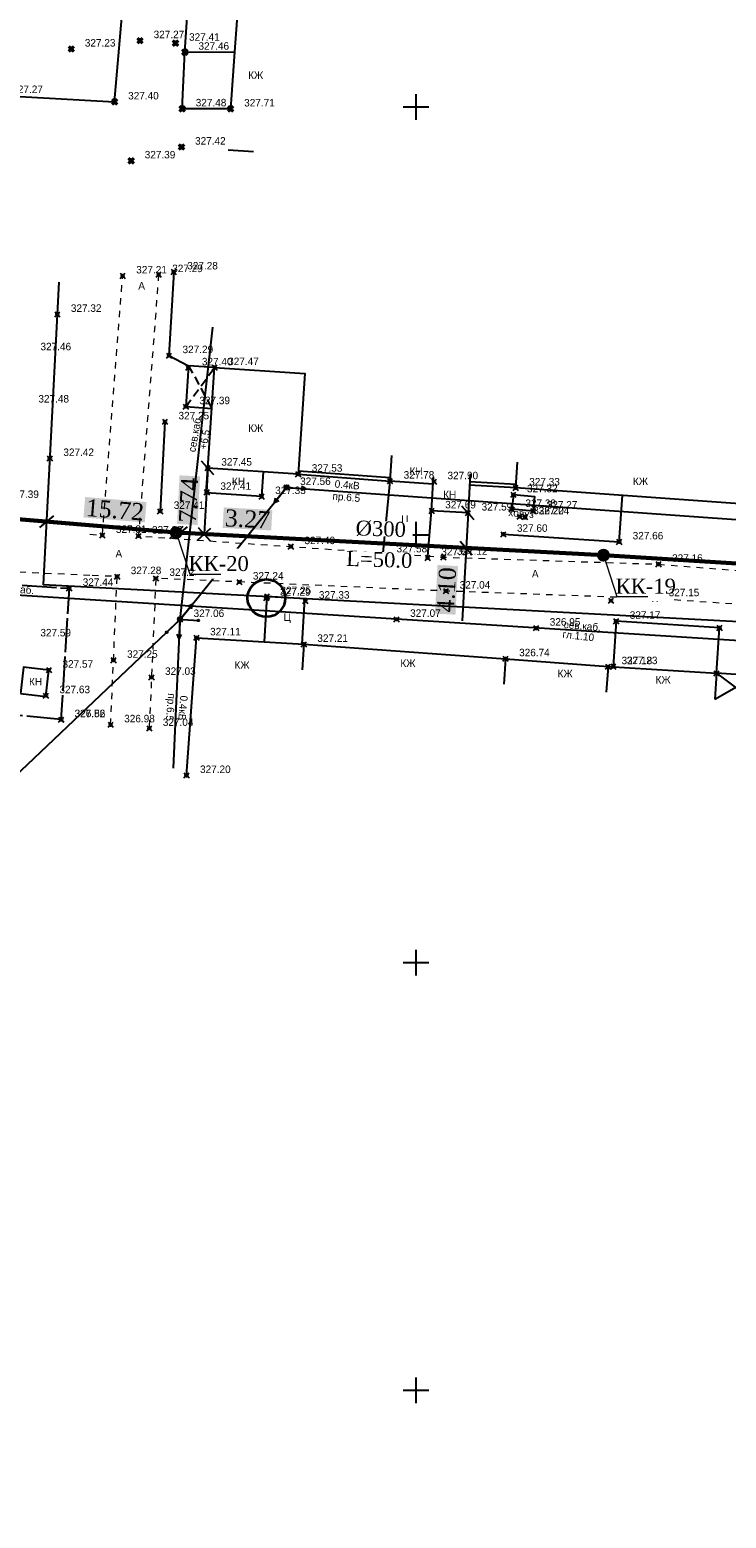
# Model space of a CAD drawing. Header units: metres. Extents: x 703769 to 722343, y 4313031 to 4317457.
# Tile 370 of 409: x 708383 to 708465, y 4316164 to 4316337. Entities that reach past the tile are written whole.
import ezdxf
from ezdxf import colors
from ezdxf.entities.mleader import LeaderData, LeaderLine
from ezdxf.math import Vec2, Vec3

# ---------------------------------------------------------------- set-up
doc = ezdxf.new("R2010")
doc.units = ezdxf.units.M
doc.header["$LTSCALE"] = 0.5
doc.header["$PDMODE"] = 35
doc.header["$PDSIZE"] = 0.3
for name, pattern in [('Auto_Street_NotBorder_Line_m1', [3, 1.5, -1.5]), ('ДОРОГИ_СТРОЯЩ', [9, 8, -1]), ('НАВЕС_ОПОРЫ', [3, 2, -1])]:
    doc.linetypes.add(name, pattern=pattern)
for name, color, linetype in [('(001) Сетка', 92, 'Continuous'), ('(004) Точки рельефа', 7, 'Continuous'), ('(007) Здания', 7, 'Continuous'), ('(017) Канализация', 33, 'KANALIS_K_1'), ('(019) Связь', 3, 'ИК_КАБ_СВЯЗИ'), ('(022) Возд. Линии', 7, 'Continuous'), ('(025) Дорога', 7, 'Continuous'), ('(027) Гидрография', 7, 'Continuous'), ('(040) Ограда', 7, 'Continuous')]:
    doc.layers.add(name, color=color, linetype=linetype)
doc.layers.add('AUTO#_ROADS_EXIST_L', color=7, linetype='Continuous', lineweight=15, true_color=0x000000)
for name, color, linetype, lineweight in [('HK1', 36, 'Continuous', 60), ('ВК_В1', 134, 'Continuous', 40), ('ВОДОПРОВОД текст', 7, 'Continuous', 50)]:
    doc.layers.add(name, color=color, linetype=linetype, lineweight=lineweight)
doc.styles.add('BM-431', font='txt')
doc.styles.add('D-431', font='txt')
doc.styles.add('Interproekt', font='isocpeur.ttf', dxfattribs={"width": 0.95, "oblique": 15})
doc.styles.add('P-131', font='txt')
doc.styles.get("Standard").update_dxf_attribs({"font": 'times.ttf'})
doc.styles.add('Times New Roman', font='times.ttf')
doc.linetypes.add('KANALIS_K_1', pattern='A,1,[">",Standard,S=1.8,R=0,X=-0.9,Y=-0.9],3,-1,["К",Standard,S=1.8,R=0,X=-0.9,Y=-0.9],-1,10', length=16)
doc.linetypes.add('ИК_КАБ_СВЯЗИ', pattern='A,4,["o",Standard,S=0.5,R=0,X=0,Y=-0.125],4,-2', length=10)
doc.linetypes.add('ОГРАДА_ГЛИН', pattern='A,4,["|",Standard,S=0.8,R=0,X=0,Y=-0.8],0.5,["|",Standard,S=0.8,R=0,X=0,Y=-0.8],3.5', length=8)
doc.linetypes.add('ОГРАДА_К_ПРОВ', pattern='A,1.25,-0.75,["+",Standard,S=1.5,R=0,X=0,Y=-0.75],-1.7,1.25', length=4.95)
doc.linetypes.add('ОГРАДА_М_1М', pattern='A,2.5,["о",Standard,S=1,R=0,X=0,Y=-0.35],0.5,["0",Standard,S=0.5,R=0,X=-0.3,Y=-0.25],2.5', length=5.5)
doc.dimstyles.new('300', dxfattribs={"dimtxt": 2, "dimasz": 1.5, "dimexe": 0, "dimexo": 0, "dimgap": 1, "dimtad": 1, "dimzin": 0, "dimdsep": 46, "dimtxsty": 'Standard', "dimblk": 'OBLIQUE', "dimcen": 0, "dimclrd": 1, "dimclre": 1, "dimclrt": 1, "dimadec": 1, "dimazin": 0, "dimtfac": 1, "dimtofl": 0, "dimtmove": 0, "dimatfit": 3, "dimfxl": 3, "dimtfill": 2, "dimtfillclr": 7, "dimtolj": 1, "dimtzin": 0, "dimlwd": 25, "dimlwe": -1, "dimarcsym": 0})

# ---------------------------------------------------------------- blocks, each defined once
blk = doc.blocks.new('S1')
at = {"layer": '(022) Возд. Линии'}
for p, q in [((-2, 0), (-1.5, 0.25)), ((-2, 0), (-1.5, -0.25)), ((0, 0), (-2, 0))]:
    blk.add_line(p, q, dxfattribs=at)
blk = doc.blocks.new('S2')
at = {"layer": '(022) Возд. Линии'}
for p, q in [((0, 0), (2, 0)), ((2, 0), (1.5, 0.25)), ((2, 0), (1.5, -0.25))]:
    blk.add_line(p, q, dxfattribs=at)
blk = doc.blocks.new('SS')
at = {"layer": '(022) Возд. Линии'}
blk.add_circle((0, 0), 0.25, dxfattribs=at)
blk = doc.blocks.new('sv')
at = {"layer": '(022) Возд. Линии'}
blk.add_circle((0, 0), 0.25, dxfattribs=at)
blk = doc.blocks.new('s3')
at = {"layer": '(022) Возд. Линии'}
h = blk.add_hatch(dxfattribs=at)
h.set_pattern_fill('ANSI31', color=256, scale=0.01, angle=180, style=0)
h.set_pattern_definition([(225, (0.1, 0), (0.02245064, -0.02245064), [])])
edge = h.paths.add_edge_path()
edge.add_arc((-1.9, 0), 0.1, 0, 360)
blk.add_lwpolyline([(0, 0), (-2, 0)], dxfattribs=at)
blk.add_circle((-1.9, 0), 0.1, dxfattribs=at)
blk = doc.blocks.new('s4')
at = {"layer": '(022) Возд. Линии'}
h = blk.add_hatch(dxfattribs=at)
h.set_pattern_fill('ANSI31', color=256, scale=0.01, style=0)
h.set_pattern_definition([(45, (-0.1, 0), (-0.02245064, 0.02245064), [])])
edge = h.paths.add_edge_path()
edge.add_arc((1.9, 0), 0.1, 0, 360)
blk.add_lwpolyline([(0, 0), (2, 0)], dxfattribs=at)
blk.add_circle((1.9, 0), 0.1, dxfattribs=at)
blk = doc.blocks.new('Setka')
at = {"layer": '(001) Сетка'}
for p, q in [((-1.5, 0), (1.5, 0)), ((0, 1.5), (0, -1.5))]:
    blk.add_line(p, q, dxfattribs=at)
blk = doc.blocks.new('_Dot')
at = {"color": 0, "linetype": 'ByBlock', "lineweight": -2}
blk.add_line((-0.5, 0), (-1, 0), dxfattribs=at)
at = {"color": 0, "linetype": 'ByBlock', "const_width": 0.5}
blk.add_lwpolyline([(-0.25, 0, 1), (0.25, 0, 1)], format="xyb", close=True, dxfattribs=at)
blk = doc.blocks.new('A$C462cf302')
at = {"layer": '(007) Здания', "flags": 128}
for points, elevation in [([(35.09, 57.57), (33.87, 42.08), (33.35, 34.7), (32.88, 28.05)], -0.05), ([(32.58, 23.25), (35.57, 23.07)], -0.16)]:
    blk.add_lwpolyline(points, dxfattribs=dict(at, elevation=elevation))
at = {"layer": '(040) Ограда', "linetype": 'ОГРАДА_К_ПРОВ', "elevation": -0.27, "flags": 128}
blk.add_lwpolyline([(-4.92, 30.22), (19.32, 28.87), (20.88, 46.83), (17.19, 47.36), (19.13, 62.71), (19.13, 67.05), (-0.94, 69.61), (-4.92, 30.22)], dxfattribs=at)
at = {"layer": '(040) Ограда', "linetype": 'ОГРАДА_М_1М', "elevation": -0.05, "flags": 128}
for points in [[(27.53, 34.67), (29.07, 57.99), (34.97, 57.58)], [(32.88, 28.05), (27.21, 28.06), (27.53, 34.67), (33.35, 34.7)]]:
    blk.add_lwpolyline(points, dxfattribs=at)
at = {"color": 0, "linetype": 'ByBlock', "lineweight": -2, "transparency": 16777216}
for p in [(14.25, 35.05, -0.21), (22.29, 36.03, -0.17), (26.44, 35.73, -0.03), (27.53, 34.67, 0.02), (19.32, 28.87, -0.04), (27.21, 28.06, 0.04), (32.88, 28.05, 0.27), (27.14, 23.59, -0.02), (21.26, 21.98, -0.05)]:
    blk.add_point(p, dxfattribs=at)
at = {"layer": '(004) Точки рельефа', "style": 'D-431'}
for s, p in [('327.27', (23.88, 36.31, -0.17)), ('327.41', (28.02, 36.01, -0.03)), ('327.23', (15.84, 35.33, -0.21)), ('327.46', (29.12, 34.96, 0.02)), ('327.27', (7.36, 29.9, -0.17)), ('327.40', (20.9, 29.15, -0.04)), ('327.48', (28.8, 28.34, 0.04)), ('327.71', (34.46, 28.33, 0.27)), ('327.42', (28.72, 23.87, -0.02)), ('327.39', (22.84, 22.26, -0.05))]:
    blk.add_text(s, height=0.875, dxfattribs=at).set_placement(p)
at = {"layer": '(007) Здания', "style": 'P-131'}
blk.add_text('КЖ', height=0.88, dxfattribs=at).set_placement((34.92, 31.54, -327.44))
blk = doc.blocks.new('_Oblique')
at = {"color": 0, "linetype": 'ByBlock', "lineweight": -2}
blk.add_line((-0.5, -0.5), (0.5, 0.5), dxfattribs=at)
blk = doc.blocks.new('*D517')
at = {"color": 1, "lineweight": 25, "transparency": 16777216}
blk.add_line((708404.13, 4316286.25), (708403.72, 4316278.52), dxfattribs=at)
at = {"layer": 'Defpoints', "color": 0, "lineweight": 40, "transparency": 16777216}
for p in [(708404.13, 4316286.25, 327.45), (708403.72, 4316278.52), (708403.72, 4316278.52)]:
    blk.add_point(p, dxfattribs=at)
at = {"color": 1, "lineweight": 25, "transparency": 16777216, "xscale": 1.5, "yscale": 1.5, "zscale": 1.5}
for p, rotation in [((708404.13, 4316286.25), 86.97516001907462), ((708403.72, 4316278.52), 266.9751600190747)]:
    blk.add_blockref('_Oblique', p, dxfattribs=dict(at, rotation=rotation))
at = {"color": 1, "lineweight": 40, "transparency": 16777216, "insert": (708401.91, 4316282.49), "char_height": 2, "attachment_point": 5, "rotation": 86.9752, "bg_fill": 1, "box_fill_scale": 1.1, "bg_fill_color": 7, "bg_fill_true_color": 16777215, "bg_fill_transparency": 0}
blk.add_mtext('\\A1;7.74', dxfattribs=at)
blk = doc.blocks.new('*D518')
at = {"color": 1, "lineweight": 25, "transparency": 16777216}
for p, q in [((708400.45, 4316278.69), (708403.72, 4316278.52)), ((708403.72, 4316278.52), (708412.13, 4316278.08))]:
    blk.add_line(p, q, dxfattribs=at)
at = {"layer": 'Defpoints', "color": 0, "lineweight": 40, "transparency": 16777216}
for p in [(708400.45, 4316278.69, 732.38), (708403.72, 4316278.52), (708403.72, 4316278.52)]:
    blk.add_point(p, dxfattribs=at)
at = {"color": 1, "lineweight": 25, "transparency": 16777216, "xscale": 1.5, "yscale": 1.5, "zscale": 1.5}
for p, rotation in [((708400.45, 4316278.69), 176.9751600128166), ((708403.72, 4316278.52), 356.9751600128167)]:
    blk.add_blockref('_Oblique', p, dxfattribs=dict(at, rotation=rotation))
at = {"color": 1, "lineweight": 40, "transparency": 16777216, "insert": (708408.78, 4316280.28), "char_height": 2, "attachment_point": 5, "rotation": 356.9752, "bg_fill": 1, "box_fill_scale": 1.1, "bg_fill_color": 7, "bg_fill_true_color": 16777215, "bg_fill_transparency": 0}
blk.add_mtext('\\A1;3.27', dxfattribs=at)
blk = doc.blocks.new('*D537')
at = {"color": 1, "lineweight": 25, "transparency": 16777216}
blk.add_line((708385.29, 4316279.98), (708400.95, 4316278.69), dxfattribs=at)
at = {"layer": 'Defpoints', "color": 0, "lineweight": 40, "transparency": 16777216}
for p in [(708385.29, 4316279.98), (708400.95, 4316278.69), (708400.95, 4316278.69)]:
    blk.add_point(p, dxfattribs=at)
at = {"color": 1, "lineweight": 25, "transparency": 16777216, "xscale": 1.5, "yscale": 1.5, "zscale": 1.5}
for p, rotation in [((708385.29, 4316279.98), 175.3010355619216), ((708400.95, 4316278.69), 355.3010355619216)]:
    blk.add_blockref('_Oblique', p, dxfattribs=dict(at, rotation=rotation))
at = {"color": 1, "lineweight": 40, "transparency": 16777216, "insert": (708393.29, 4316281.35), "char_height": 2, "attachment_point": 5, "rotation": 355.301, "bg_fill": 1, "box_fill_scale": 1.1, "bg_fill_color": 7, "bg_fill_true_color": 16777215, "bg_fill_transparency": 0}
blk.add_mtext('\\A1;15.72', dxfattribs=at)
blk = doc.blocks.new('*D589')
at = {"color": 1, "lineweight": 25, "transparency": 16777216}
for p, q in [((708434.56, 4316281), (708434.34, 4316276.9)), ((708434.34, 4316276.9), (708433.89, 4316268.4))]:
    blk.add_line(p, q, dxfattribs=at)
at = {"layer": 'Defpoints', "color": 0, "lineweight": 40, "transparency": 16777216}
for p in [(708434.56, 4316281, 327.39), (708434.34, 4316276.9), (708434.34, 4316276.9)]:
    blk.add_point(p, dxfattribs=at)
at = {"color": 1, "lineweight": 25, "transparency": 16777216, "xscale": 1.5, "yscale": 1.5, "zscale": 1.5}
for p, rotation in [((708434.56, 4316281), 86.97516001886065), ((708434.34, 4316276.9), 266.9751600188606)]:
    blk.add_blockref('_Oblique', p, dxfattribs=dict(at, rotation=rotation))
at = {"color": 1, "lineweight": 40, "transparency": 16777216, "insert": (708432.06, 4316272.01), "char_height": 2, "attachment_point": 5, "rotation": 86.9752, "bg_fill": 1, "box_fill_scale": 1.1, "bg_fill_color": 7, "bg_fill_true_color": 16777215, "bg_fill_transparency": 0}
blk.add_mtext('\\A1;4.10', dxfattribs=at)

msp = doc.modelspace()

# ---------------------------------------------------------------- linework, layer by layer
at = {"layer": '(007) Здания', "flags": 128}
for points, elevation in [([(708404.934, 4316298), (708401.89, 4316298.205), (708401.568, 4316293.426), (708404.612, 4316293.221)], 327.172), ([(708430.484, 4316284.354), (708425.445, 4316284.725), (708425.665, 4316287.717)], 327.232), ([(708410.623, 4316285.812), (708410.428, 4316282.925), (708403.947, 4316283.362), (708404.141, 4316286.249)], 327.232), ([(708434.823, 4316285.556), (708434.557, 4316280.997), (708430.303, 4316281.245), (708430.536, 4316285.238)], 327.395), ([(708470.921, 4316284.729), (708470.706, 4316281.737), (708440.124, 4316283.934), (708440.339, 4316286.926)], 327.031), ([(708401.647, 4316250.323), (708402.821, 4316266.411), (708415.357, 4316265.649), (708415.175, 4316262.654)], 326.904), ([(708415.357, 4316265.649), (708438.943, 4316263.964), (708438.729, 4316260.971)], 326.904), ([(708438.943, 4316263.964), (708450.918, 4316263.033), (708450.685, 4316260.042)], 326.45), ([(708450.918, 4316263.033), (708463.612, 4316262.263), (708463.418, 4316259.227)], 326.45), ([(708463.418, 4316259.227), (708468.213, 4316261.963), (708463.612, 4316262.262), (708468.018, 4316258.969)], 326.45)]:
    msp.add_lwpolyline(points, dxfattribs=dict(at, elevation=elevation))
at = {"layer": '(007) Здания', "linetype": 'НАВЕС_ОПОРЫ'}
for points, elevation in [([(708401.568, 4316293.426), (708404.934, 4316298)], 327.095), ([(708401.89, 4316298.205), (708404.612, 4316293.221)], 327.172)]:
    msp.add_lwpolyline(points, dxfattribs=dict(at, elevation=elevation))
at = {"layer": '(007) Здания', "elevation": 327.232, "flags": 128}
msp.add_lwpolyline([(708414.703, 4316285.537), (708404.141, 4316286.249), (708404.934, 4316298), (708415.496, 4316297.288)], close=True, dxfattribs=at)
at = {"layer": '(007) Здания', "elevation": 327.331}
msp.add_lwpolyline([(708382.231, 4316259.889), (708385.206, 4316259.539), (708385.57, 4316262.634), (708382.595, 4316262.984)], close=True, dxfattribs=at)
at = {"layer": '(017) Канализация', "linetype": 'KANALIS_K_1', "elevation": 327.647, "flags": 128}
msp.add_lwpolyline([(708386.745, 4316307.984), (708384.906, 4316272.645), (708644.933, 4316258.79), (708692.077, 4316256.54), (708746.151, 4316255.558), (708878.277, 4316249.202)], dxfattribs=at)
at = {"layer": '(019) Связь', "color": 0, "linetype": 'Continuous', "elevation": 325.431, "flags": 128}
msp.add_lwpolyline([(708358.134, 4316229.662), (708358.25, 4316228.054), (708400.891, 4316268.554), (708404.726, 4316302.724)], dxfattribs=at)
at = {"layer": '(019) Связь', "elevation": 327.19, "flags": 128}
msp.add_lwpolyline([(708847.338, 4316246.716), (708654.543, 4316254.172), (708654.543, 4316254.172), (708376.161, 4316271.726), (708358.891, 4316272.529)], dxfattribs=at)
at = {"layer": '(022) Возд. Линии', "elevation": 327.971, "flags": 128}
msp.add_lwpolyline([(708400.131, 4316251.185), (708400.891, 4316268.554), (708413.342, 4316283.981), (708513.516, 4316276.846), (708543.412, 4316275.01), (708551.003, 4316276.504)], dxfattribs=at)
at = {"layer": '(025) Дорога'}
for points, elevation in [([(708424.637, 4316276.321), (708425.445, 4316284.725)], 327.29), ([(708429.864, 4316275.958), (708430.303, 4316281.245)], 327.346), ([(708415.178, 4316265.66), (708415.5, 4316270.959), (708411.051, 4316271.23), (708410.729, 4316265.93)], 326.955)]:
    msp.add_lwpolyline(points, dxfattribs=dict(at, elevation=elevation))
at = {"layer": '(025) Дорога', "linetype": 'ДОРОГИ_СТРОЯЩ', "elevation": 327.227, "flags": 128}
msp.add_lwpolyline([(708386.975, 4316256.845), (708364.314, 4316259.172), (708365.909, 4316273.726), (708387.933, 4316272.195), (708386.975, 4316256.845)], dxfattribs=at)
at = {"layer": '(027) Гидрография', "color": 0, "linetype": 'ByBlock', "elevation": 327.023}
msp.add_lwpolyline([(708439.86, 4316283.132), (708439.687, 4316281.495), (708442.173, 4316281.232), (708442.346, 4316282.868)], close=True, dxfattribs=at)
at = {"layer": '(040) Ограда', "linetype": 'ОГРАДА_М_1М', "flags": 128}
for points, elevation in [([(708400.152, 4316309.176), (708399.6, 4316299.389), (708401.89, 4316298.205)], 326.983), ([(708399.13, 4316291.656), (708398.569, 4316281.195)], 326.957), ([(708438.685, 4316278.51), (708452.214, 4316277.621), (708452.603, 4316283.037)], 327.309), ([(708463.612, 4316262.263), (708463.957, 4316267.564), (708451.875, 4316268.351), (708451.53, 4316263.049)], 326.45)]:
    msp.add_lwpolyline(points, dxfattribs=dict(at, elevation=elevation))
at = {"layer": '(040) Ограда', "flags": 128}
for points, elevation in [([(708414.702, 4316285.516), (708425.445, 4316284.725)], 327.232), ([(708440.147, 4316284.333), (708434.77, 4316284.647)], 327.031)]:
    msp.add_lwpolyline(points, dxfattribs=dict(at, elevation=elevation))
at = {"layer": '(040) Ограда', "linetype": 'ОГРАДА_ГЛИН', "flags": 128}
for points, elevation in [([(708414.729, 4316285.915), (708425.474, 4316285.124)], 327.232), ([(708440.124, 4316283.934), (708434.746, 4316284.247)], 327.031)]:
    msp.add_lwpolyline(points, dxfattribs=dict(at, elevation=elevation))
at = {"color": 36, "lineweight": 60, "flags": 128}
msp.add_lwpolyline([(708849.979, 4316259.016), (708779.419, 4316261.757), (708724.333, 4316263.099), (708650.082, 4316265.305), (708650.082, 4316265.305), (708634.483, 4316265.636), (708600.134, 4316267.477), (708550.208, 4316270.192), (708500.283, 4316272.931), (708450.381, 4316276.057), (708450.381, 4316276.057), (708400.454, 4316278.695), (708400.454, 4316278.695), (708352.334, 4316282.781), (708360.071, 4316372.218), (708380.369, 4316371.429)], dxfattribs=at)
at = {"color": 2, "lineweight": 35}
msp.add_circle((708410.989, 4316271.047, 326.994), 2.196, dxfattribs=at)
at = {"color": 0, "linetype": 'ByBlock', "lineweight": -2, "transparency": 16777216}
for p in [(708394.193, 4316308.712, 327.212), (708398.393, 4316308.86, 327.291), (708400.152, 4316309.176, 327.278), (708386.549, 4316304.223, 327.318), (708399.6, 4316299.389, 327.287), (708401.866, 4316297.97, 327.395), (708404.934, 4316298, 327.467), (708401.568, 4316293.426, 327.39), (708399.13, 4316291.656, 327.252), (708385.672, 4316287.375, 327.416), (708404.132, 4316286.25, 327.448), (708414.703, 4316285.537, 327.527), (708404.025, 4316283.423, 327.411), (708413.342, 4316283.981, 327.563), (708425.445, 4316284.725, 327.782), (708430.571, 4316284.652, 327.901), (708440.124, 4316283.934, 327.326), (708410.428, 4316282.925, 327.351), (708439.86, 4316283.132, 327.318), (708398.569, 4316281.195, 327.413), (708430.303, 4316281.245, 327.69), (708434.557, 4316280.997, 327.59), (708439.678, 4316281.414, 327.377), (708440.592, 4316280.558, 326.197), (708441.22, 4316280.546, 327.235), (708442.173, 4316281.232, 327.27), (708391.812, 4316278.39, 327.314), (708396.033, 4316278.305, 327.38), (708438.685, 4316278.51, 327.604), (708413.852, 4316277.069, 327.4), (708452.214, 4316277.621, 327.656), (708424.616, 4316276.105, 327.585), (708429.847, 4316275.757, 327.641), (708431.67, 4316275.833, 327.122), (708456.821, 4316275.006, 327.165), (708393.545, 4316273.561, 327.275), (708398.067, 4316273.362, 327.208), (708407.824, 4316272.933, 327.242), (708387.933, 4316272.195, 327.444), (708411.051, 4316271.23, 327.25), (708431.989, 4316271.87, 327.035), (708410.989, 4316271.047, 327.289), (708415.538, 4316270.705, 327.326), (708451.272, 4316270.741, 327.138), (708456.42, 4316270.982, 327.152), (708400.891, 4316268.554, 327.055), (708426.202, 4316268.57, 327.073), (708451.875, 4316268.351, 327.169), (708402.821, 4316266.411, 327.114), (708442.521, 4316267.541, 326.954), (708463.948, 4316267.565, 327.168), (708415.357, 4316265.649, 327.212), (708385.57, 4316262.634, 327.573), (708393.115, 4316263.788, 327.251), (708438.943, 4316263.964, 326.745), (708450.918, 4316263.033, 327.184), (708451.53, 4316263.049, 327.232), (708397.558, 4316261.787, 327.03), (708463.603, 4316262.263, 327.285), (708385.209, 4316259.644, 327.634), (708386.975, 4316256.845, 327.522), (708386.995, 4316256.848, 326.865), (708392.783, 4316256.244, 326.982), (708397.296, 4316255.823, 327.043), (708401.647, 4316250.323, 327.199)]:
    msp.add_point(p, dxfattribs=at)
at = {"layer": 'AUTO#_ROADS_EXIST_L', "linetype": 'Auto_Street_NotBorder_Line_m1', "lineweight": 15, "flags": 128}
for points, elevation in [([(708390.37, 4316278.508), (708391.812, 4316278.39), (708394.193, 4316308.712)], -0.295), ([(708398.393, 4316308.86), (708396.033, 4316278.305), (708431.67, 4316275.833), (708456.821, 4316275.006), (708483.945, 4316272.865), (708505.212, 4316272.032), (708550.979, 4316269), (708573.77, 4316267.39), (708596.584, 4316266.467), (708614.758, 4316265.471), (708632.709, 4316264.723), (708633.762, 4316266.066), (708634.091, 4316267.581), (708634.352, 4316289.439)], 326.996), ([(708390.37, 4316273.7), (708352.994, 4316275.344), (708346.297, 4316275.207), (708341.951, 4316273.428), (708337.329, 4316265.747), (708330.024, 4316184.714), (708325.141, 4316127.253), (708329.905, 4316125.26), (708353.07, 4316123.926)], -0.295), ([(708392.783, 4316256.244), (708393.545, 4316273.561), (708390.37, 4316273.7)], 327.097), ([(708658.857, 4316240), (708658.674, 4316254.944), (708658.082, 4316257.181), (708656.118, 4316259.71), (708644.487, 4316260.139), (708615.025, 4316261.286), (708595.917, 4316262.125), (708573.697, 4316263.21), (708550.418, 4316265.267), (708505.276, 4316267.936), (708484.095, 4316269.057), (708456.42, 4316270.982), (708431.989, 4316271.87), (708398.067, 4316273.362), (708397.296, 4316255.823)], 327.097)]:
    msp.add_lwpolyline(points, dxfattribs=dict(at, elevation=elevation))
at = {"layer": 'HK1'}
for centre in [(708400.454, 4316278.695), (708450.381, 4316276.057)]:
    msp.add_circle(centre, 0.5, dxfattribs=at)

# ---------------------------------------------------------------- block references
at = {"layer": '(001) Сетка'}
for p in [(708428.465, 4316328.456), (708428.465, 4316278.456), (708428.465, 4316228.456), (708428.465, 4316178.456)]:
    msp.add_blockref('Setka', p, dxfattribs=at)
at = {"layer": '(022) Возд. Линии'}
for name, p, rotation in [('S1', (708413.184, 4316283.785, 327.268), 51.15105574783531), ('S2', (708413.588, 4316283.963, 327.268), 355.9259271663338), ('S2', (708401.046, 4316268.746, 325.431), 51.09329680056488), ('s3', (708400.712, 4316268.381, 325.431), 43.97660656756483), ('S1', (708400.88, 4316268.302, 325.431), 87.42316092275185), ('s4', (708401.141, 4316268.54, 325.431), 356.7548193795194)]:
    msp.add_blockref(name, p, dxfattribs=dict(at, rotation=rotation))
for name, p in [('SS', (708413.342, 4316283.981, 327.268)), ('SS', (708400.891, 4316268.554, 325.431)), ('sv', (708400.891, 4316268.554, 325.431))]:
    msp.add_blockref(name, p, dxfattribs=at)
at = {"color": 1, "lineweight": 40}
msp.add_blockref('A$C462cf302', (708373.928, 4316300.177, 327.144), dxfattribs=at)

# ---------------------------------------------------------------- texts
at = {"layer": '(004) Точки рельефа', "style": 'D-431'}
for s, p in [('327.21', (708395.779, 4316308.991, 327.212)), ('327.29', (708399.979, 4316309.144, 327.291)), ('327.28', (708401.738, 4316309.459, 327.278)), ('327.32', (708388.135, 4316304.502, 327.318)), ('327.46', (708384.583, 4316300.009, 327.458)), ('327.29', (708401.186, 4316299.673, 327.287)), ('327.40', (708403.452, 4316298.252, 327.395)), ('327.47', (708406.52, 4316298.279, 327.467)), ('327.48', (708384.338, 4316293.905, 327.483)), ('327.39', (708403.154, 4316293.71, 327.39)), ('327.25', (708400.716, 4316291.937, 327.252)), ('327.42', (708387.259, 4316287.655, 327.416)), ('327.45', (708405.718, 4316286.531, 327.448)), ('327.53', (708416.289, 4316285.818, 327.527)), ('327.78', (708427.031, 4316285.008, 327.782)), ('327.90', (708432.157, 4316284.936, 327.901)), ('327.39', (708380.816, 4316282.748, 327.393)), ('327.41', (708405.611, 4316283.702, 327.411)), ('327.35', (708412.014, 4316283.206, 327.351)), ('327.56', (708414.928, 4316284.266, 327.563)), ('327.32', (708441.446, 4316283.411, 327.318)), ('327.33', (708441.71, 4316284.213, 327.326)), ('327.41', (708400.155, 4316281.474, 327.413)), ('327.69', (708431.889, 4316281.53, 327.69)), ('327.59', (708436.143, 4316281.281, 327.59)), ('327.38', (708441.264, 4316281.697, 327.377)), ('327.27', (708443.759, 4316281.511, 327.27)), ('326.20', (708442.178, 4316280.843, 326.197)), ('327.24', (708442.806, 4316280.825, 327.235)), ('327.31', (708393.398, 4316278.669, 327.314)), ('327.38', (708397.619, 4316278.588, 327.38)), ('327.60', (708440.271, 4316278.795, 327.604)), ('327.66', (708453.8, 4316277.906, 327.656)), ('327.40', (708415.438, 4316277.351, 327.4)), ('327.58', (708426.202, 4316276.388, 327.585)), ('327.64', (708431.433, 4316276.042, 327.641)), ('327.12', (708433.256, 4316276.112, 327.122)), ('327.16', (708458.407, 4316275.291, 327.165)), ('327.44', (708389.519, 4316272.475, 327.444)), ('327.28', (708395.131, 4316273.844, 327.275)), ('327.21', (708399.653, 4316273.641, 327.208)), ('327.24', (708409.411, 4316273.212, 327.242)), ('327.29', (708412.575, 4316271.331, 327.289)), ('327.25', (708412.637, 4316271.511, 327.25)), ('327.33', (708417.124, 4316270.984, 327.326)), ('327.04', (708433.575, 4316272.152, 327.035)), ('327.14', (708452.858, 4316271.02, 327.138)), ('327.15', (708458.006, 4316271.263, 327.152)), ('327.06', (708402.477, 4316268.839, 327.055)), ('327.07', (708427.788, 4316268.853, 327.073)), ('326.95', (708444.107, 4316267.827, 326.954)), ('327.17', (708453.461, 4316268.63, 327.169)), ('327.59', (708384.569, 4316266.568, 327.594)), ('327.11', (708404.407, 4316266.69, 327.114)), ('327.21', (708416.943, 4316265.928, 327.212)), ('327.25', (708394.701, 4316264.07, 327.251)), ('326.74', (708440.529, 4316264.249, 326.745)), ('327.57', (708387.156, 4316262.915, 327.573)), ('327.03', (708399.144, 4316262.069, 327.03)), ('327.18', (708452.504, 4316263.316, 327.184)), ('327.23', (708453.116, 4316263.328, 327.232)), ('327.63', (708386.795, 4316259.929, 327.634)), ('327.52', (708388.561, 4316257.126, 327.522)), ('326.86', (708388.581, 4316257.133, 326.865)), ('326.98', (708394.369, 4316256.529, 326.982)), ('327.04', (708398.882, 4316256.105, 327.043)), ('327.20', (708403.233, 4316250.605, 327.199))]:
    msp.add_text(s, height=0.875, dxfattribs=at).set_placement(p)
at = {"layer": '(007) Здания', "style": 'P-131'}
for s, p in [('КЖ', (708408.849, 4316290.47, -0.295)), ('КН', (708427.715, 4316285.442, -0.295)), ('КН', (708406.969, 4316284.261, -0.295)), ('КН', (708431.646, 4316282.713, -0.295)), ('КЖ', (708453.826, 4316284.261, -0.295)), ('КЖ', (708407.25, 4316262.784, -0.295)), ('КЖ', (708426.646, 4316262.991, -0.295)), ('КЖ', (708445.019, 4316261.787, -0.295)), ('КН', (708383.243, 4316260.833, -0.295)), ('КЖ', (708456.468, 4316261.053, -0.295))]:
    msp.add_text(s, height=0.88, dxfattribs=at).set_placement(p)
at = {"layer": '(019) Связь', "color": 0, "linetype": 'Continuous', "style": 'D-431'}
for s, rotation, p in [('сев.каб.', 80.26589, (708402.684, 4316288.058, -0.295)), ('+6.5', 80.26589, (708403.998, 4316288.371, -0.295)), ('сев.каб.', 355.46197, (708379.49, 4316271.85, 327.19)), ('сев.каб.', 355.46197, (708445.72, 4316267.534, -0.295)), ('гл.1.10', 353.74945, (708445.556, 4316266.4, -0.295))]:
    msp.add_text(s, height=0.875, rotation=rotation, dxfattribs=at).set_placement(p)
at = {"layer": '(022) Возд. Линии', "style": 'BM-431'}
for s, rotation, p in [('0.4кВ', 355.11316, (708418.943, 4316283.972, 327.971)), ('пр.6.5', 355.11316, (708418.688, 4316282.551, 327.971)), ('пр.6.5', 265.11316, (708399.51, 4316259.945, 327.971)), ('0.4кВ', 265.11316, (708400.931, 4316259.69, 327.971))]:
    msp.add_text(s, height=0.875, rotation=rotation, dxfattribs=at).set_placement(p)
at = {"layer": '(025) Дорога', "linetype": 'ДОРОГИ_СТРОЯЩ', "style": 'BM-431'}
for s, p in [('A', (708396.015, 4316307.109, -0.295)), ('Ц', (708426.756, 4316279.835, -0.295)), ('A', (708393.349, 4316275.801, -0.295)), ('A', (708442.023, 4316273.455, -0.295)), ('Ц', (708412.982, 4316268.388, -0.295))]:
    msp.add_text(s, height=0.875, dxfattribs=at).set_placement(p)
at = {"layer": '(027) Гидрография', "color": 0, "linetype": 'ByBlock', "style": 'BM-431'}
msp.add_text('ховуз', height=0.875, rotation=355.35836, dxfattribs=at).set_placement((708439.244, 4316280.635, -0.295))

# ---------------------------------------------------------------- dimensions: what is measured, and where the dimension line sits
at = {"color": 1, "lineweight": 40}
dim = msp.add_aligned_dim(p1=(708434.557, 4316280.997, 327.395), p2=(708434.341, 4316276.904), distance=0, dimstyle='300', dxfattribs=at)
dim.commit()
dim.dimension.update_dxf_attribs({"geometry": '*D589', "text_midpoint": (708432.059, 4316272.01)})

# ---------------------------------------------------------------- next in the draw order: texts
at = {"layer": 'ВОДОПРОВОД текст', "color": 7, "linetype": 'Continuous', "lineweight": 50, "char_height": 1.75, "width": 7.48307, "attachment_point": 5, "rotation": 358.11385, "style": 'Times New Roman', "bg_fill": 3, "box_fill_scale": 1, "bg_fill_color": 256, "bg_fill_transparency": 16714492}
for s, insert in [('%%C300', (708424.359, 4316279.123, -404.593)), ('L=50.0', (708424.183, 4316275.541, 41.38))]:
    msp.add_mtext(s, dxfattribs=dict(at, insert=insert))

# ---------------------------------------------------------------- next in the draw order: leaders
at = {"layer": 'ВК_В1', "color": 7, "lineweight": 13}
ml = msp.add_multileader_mtext('Standard', dxfattribs=at)
ml.set_content('{\\fTimes New Roman|b0|i0|c204|p18;\\Q0;\\W1;КК-\\fTimes New Roman|b0|i0|c0|p18;20}', color=7, style='Interproekt')
ml.set_leader_properties(color=256, linetype='Continuous', lineweight=13)
ml.set_arrow_properties(name='DOT')
ml.build(insert=Vec2(0, 0))
ml.multileader.update_dxf_attribs({"text_left_attachment_type": 6, "text_right_attachment_type": 6, "dogleg_length": 0, "arrow_head_size": 0.00144})
ctx = ml.context
ctx.base_point, ctx.char_height, ctx.arrow_head_size, ctx.landing_gap_size, ctx.plane_origin = Vec3(708402.033, 4316273.858, 732.384), 1.75, 0.00144, 0.0008, Vec3(709273.234, 4316314.621, 732.384)
ctx.left_attachment, ctx.right_attachment, ctx.text_align_type = 6, 6, 1
notes = []
notes.append((ctx, [(0, (1, 1, 0), (708402.033, 4316273.858, 732.384), (1, 0), 0, [(0, [(708400.454, 4316278.695, 732.384)], 0, [])])]))
ctx.mtext.insert, ctx.mtext.rotation, ctx.mtext.width, ctx.mtext.alignment, ctx.mtext.flow_direction = Vec3(708405.41, 4316275.958, 732.384), 6.2831853, 3.59135, 2, 5
ctx.mtext.has_bg_fill, ctx.mtext.bg_color, ctx.mtext.bg_scale_factor, ctx.mtext.bg_transparency, ctx.mtext.use_window_bg_color = 1, -1027028792, 1.5, 0, 1
ml = msp.add_multileader_mtext('Standard', dxfattribs=at)
ml.set_content('{\\fTimes New Roman|b0|i0|c204|p18;\\Q0;\\W1;КК-\\fTimes New Roman|b0|i0|c0|p18;19}', color=7, style='Interproekt')
ml.set_leader_properties(color=256, linetype='Continuous', lineweight=13)
ml.set_arrow_properties(name='DOT')
ml.build(insert=Vec2(0, 0))
ml.multileader.update_dxf_attribs({"text_left_attachment_type": 6, "text_right_attachment_type": 6, "dogleg_length": 0, "arrow_head_size": 0.00144})
ctx = ml.context
ctx.base_point, ctx.char_height, ctx.arrow_head_size, ctx.landing_gap_size, ctx.plane_origin = Vec3(708451.96, 4316271.219, 732.384), 1.75, 0.00144, 0.0008, Vec3(709323.162, 4316311.982, 732.384)
ctx.left_attachment, ctx.right_attachment, ctx.text_align_type = 6, 6, 1
notes.append((ctx, [(0, (1, 1, 0), (708451.96, 4316271.219, 732.384), (1, 0), 0, [(0, [(708450.381, 4316276.057, 732.384)], 0, [])])]))
ctx.mtext.insert, ctx.mtext.rotation, ctx.mtext.width, ctx.mtext.alignment, ctx.mtext.flow_direction = Vec3(708455.328, 4316273.319, 732.384), 6.2831853, 3.59135, 2, 5
ctx.mtext.has_bg_fill, ctx.mtext.bg_color, ctx.mtext.bg_scale_factor, ctx.mtext.bg_transparency, ctx.mtext.use_window_bg_color = 1, -1027028792, 1.5, 0, 1
for ctx, leaders in notes:
    for number, flags, end, landing, length, lines in leaders:
        leader = LeaderData()
        leader.index, (leader.has_last_leader_line, leader.has_dogleg_vector, leader.attachment_direction) = number, flags
        leader.last_leader_point, leader.dogleg_vector, leader.dogleg_length = Vec3(end), Vec3(landing), length
        for number, points, colour, breaks in lines:
            line = LeaderLine()
            line.index, line.vertices, line.color, line.breaks = number, Vec3.list(points), colors.encode_raw_color(colour), breaks
            leader.lines.append(line)
        ctx.leaders.append(leader)

# ---------------------------------------------------------------- next in the draw order: dimensions: what is measured, and where the dimension line sits
at = {"color": 1, "lineweight": 40}
for p1, p2, picture, middle in [((708404.132, 4316286.25, 327.448), (708403.724, 4316278.522), '*D517', (708401.91, 4316282.493)), ((708385.288, 4316279.983), (708400.954, 4316278.695), '*D537', (708393.286, 4316281.352)), ((708400.454, 4316278.695, 732.384), (708403.724, 4316278.522), '*D518', (708408.782, 4316280.278))]:
    dim = msp.add_aligned_dim(p1=p1, p2=p2, distance=0, dimstyle='300', dxfattribs=at)
    dim.commit()
    dim.dimension.update_dxf_attribs({"geometry": picture, "text_midpoint": middle})

doc.saveas('drawing.dxf')
